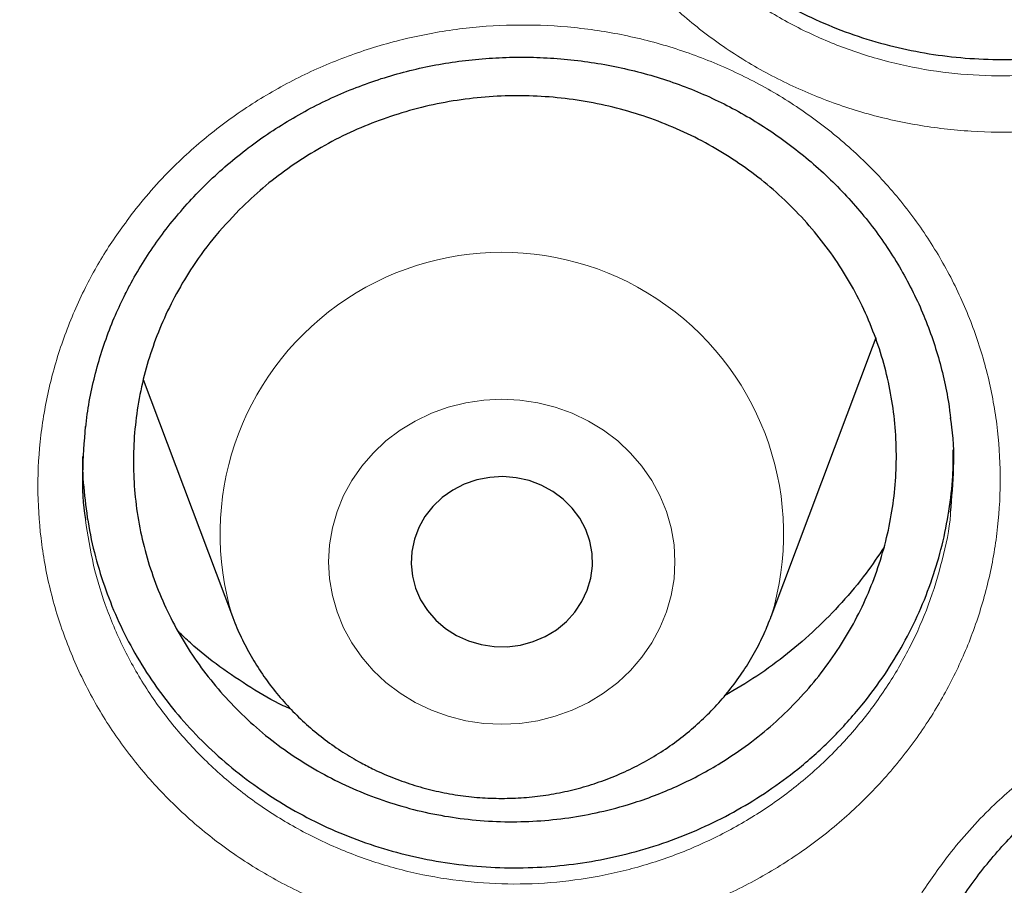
# Model space of a CAD drawing. Header units: millimetres. Extents: x 8 to 791, y 12 to 1717.
# Tile 302 of 341: x 396.45 to 400.8, y 1571.06 to 1574.88. Entities that reach past the tile are written whole.
import ezdxf

# ---------------------------------------------------------------- set-up
doc = ezdxf.new("R2010")
doc.units = ezdxf.units.MM

msp = doc.modelspace()

# ---------------------------------------------------------------- linework, layer by layer
at = {"color": 7, "linetype": 'Continuous', "lineweight": 30}
for p, q in [((400.2146, 1573.4332), (400.2299, 1573.4756)), ((399.7676, 1572.245), (400.2146, 1573.4332)), ((396.9982, 1573.2901), (397.3914, 1572.245))]:
    msp.add_line(p, q, dxfattribs=at)
at = {"color": 8, "linetype": 'Continuous', "lineweight": 0, "flags": 128}
msp.add_lwpolyline([(398.1977, 1571.866), (398.2689, 1571.832), (398.3435, 1571.8051), (398.4207, 1571.7857), (398.4997, 1571.7739), (398.5795, 1571.77), (398.6593, 1571.7739), (398.7383, 1571.7857), (398.8155, 1571.8051), (398.8901, 1571.832), (398.9613, 1571.866), (399.0284, 1571.9068), (399.0905, 1571.954), (399.147, 1572.0071), (399.1973, 1572.0653), (399.2408, 1572.1282), (399.2771, 1572.1951), (399.3058, 1572.2651), (399.3264, 1572.3375), (399.339, 1572.4116), (399.3431, 1572.4865), (399.339, 1572.5614), (399.3264, 1572.6354), (399.3058, 1572.7079), (399.2771, 1572.7779), (399.2408, 1572.8447), (399.1973, 1572.9076), (399.147, 1572.9659), (399.0905, 1573.0189), (399.0284, 1573.0661), (398.9613, 1573.1069), (398.8901, 1573.141), (398.8155, 1573.1678), (398.7383, 1573.1873), (398.6593, 1573.199), (398.5795, 1573.2029), (398.4997, 1573.199), (398.4207, 1573.1873), (398.3435, 1573.1678), (398.2689, 1573.141), (398.1977, 1573.1069), (398.1306, 1573.0661), (398.0685, 1573.0189), (398.012, 1572.9659), (397.9617, 1572.9076), (397.9182, 1572.8447), (397.8819, 1572.7779), (397.8532, 1572.7079), (397.8325, 1572.6354), (397.82, 1572.5614), (397.8158, 1572.4865), (397.82, 1572.4116), (397.8325, 1572.3375), (397.8532, 1572.2651), (397.8819, 1572.1951), (397.9182, 1572.1282), (397.9617, 1572.0653), (398.012, 1572.0071), (398.0685, 1571.954), (398.1306, 1571.9068), (398.1977, 1571.866)], dxfattribs=at)
at = {"color": 7, "linetype": 'Continuous', "lineweight": 30, "flags": 128}
msp.add_lwpolyline([(398.3795, 1572.1615), (398.4321, 1572.1376), (398.4878, 1572.1212), (398.5454, 1572.1125), (398.6038, 1572.1119), (398.6617, 1572.1192), (398.7178, 1572.1343), (398.771, 1572.157), (398.8201, 1572.1867), (398.8641, 1572.2227), (398.9019, 1572.2644), (398.933, 1572.3108), (398.9565, 1572.361), (398.9719, 1572.4138), (398.979, 1572.4682), (398.9776, 1572.523), (398.9677, 1572.577), (398.9495, 1572.629), (398.9234, 1572.678), (398.89, 1572.723), (398.85, 1572.7629), (398.8042, 1572.7969), (398.7537, 1572.8243), (398.6994, 1572.8445), (398.6425, 1572.857), (398.5844, 1572.8617), (398.5261, 1572.8584), (398.4689, 1572.8471), (398.4141, 1572.8282), (398.3629, 1572.8019), (398.3162, 1572.769), (398.2752, 1572.73), (398.2406, 1572.6858), (398.2133, 1572.6374), (398.1938, 1572.5858), (398.1825, 1572.532), (398.1796, 1572.4773), (398.1853, 1572.4228), (398.1994, 1572.3696), (398.2216, 1572.3189), (398.2514, 1572.2718), (398.2882, 1572.2293), (398.3312, 1572.1922), (398.3795, 1572.1615)], dxfattribs=at)
at = {"color": 8, "linetype": 'Continuous', "lineweight": 0}
msp.add_arc((398.5795, 1572.6084), 1.2425, 343.033, 197.0025, dxfattribs=at)
for points, knots in [([(391.9045, 1595.5601), (392.4167, 1595.554), (393.441, 1595.5418), (394.9746, 1595.4431), (396.5022, 1595.2859), (398.0209, 1595.0645), (399.5189, 1594.7828), (400.9934, 1594.442), (402.4421, 1594.0442), (403.8711, 1593.5881), (405.2863, 1593.0715), (406.6846, 1592.494), (408.0626, 1591.8555), (409.4094, 1591.1609), (410.7224, 1590.4114), (411.9913, 1589.6132), (413.2146, 1588.769), (414.3908, 1587.8813), (415.525, 1586.9469), (416.6217, 1585.9615), (417.678, 1584.9259), (418.6907, 1583.8413), (419.6517, 1582.716), (420.559, 1581.5521), (421.4057, 1580.3591), (422.1916, 1579.1399), (422.9161, 1577.8976), (423.5829, 1576.6271), (424.1942, 1575.3229), (424.7476, 1573.9869), (425.2409, 1572.6212), (425.6697, 1571.2366), (426.033, 1569.8355), (426.3296, 1568.4294), (426.555, 1567.0207), (426.6943, 1565.8992), (426.7359, 1565.244), (426.7476, 1565.0598)], [0, 0, 0, 0, 0.029296, 0.058593, 0.087889, 0.117185, 0.146482, 0.175255, 0.204028, 0.232802, 0.261575, 0.290871, 0.320168, 0.349464, 0.37876, 0.408057, 0.43683, 0.465603, 0.494377, 0.52315, 0.552446, 0.581743, 0.611039, 0.640335, 0.669632, 0.698405, 0.727178, 0.755951, 0.784725, 0.814021, 0.843317, 0.872614, 0.90191, 0.931207, 0.95998, 0.988753, 1, 1, 1, 1]), ([(391.9045, 1594.1384), (391.4079, 1594.1325), (390.4148, 1594.1207), (388.9279, 1594.0251), (387.4468, 1593.8726), (385.9744, 1593.658), (384.522, 1593.3848), (383.0924, 1593.0544), (381.6879, 1592.6687), (380.3024, 1592.2266), (378.9303, 1591.7256), (377.5746, 1591.1657), (376.2385, 1590.5467), (374.9327, 1589.8732), (373.6598, 1589.1465), (372.4295, 1588.3727), (371.2435, 1587.5542), (370.1031, 1586.6936), (369.0035, 1585.7876), (367.9401, 1584.8322), (366.916, 1583.8281), (365.9341, 1582.7766), (365.0025, 1581.6855), (364.1228, 1580.5571), (363.3018, 1579.4004), (362.54, 1578.2184), (361.8375, 1577.0139), (361.191, 1575.7821), (360.5983, 1574.5176), (360.0617, 1573.2223), (359.5835, 1571.8983), (359.1678, 1570.5558), (358.8154, 1569.1975), (358.5287, 1567.8341), (358.3069, 1566.4685), (358.1492, 1565.1035), (358.0544, 1563.7333), (358.0226, 1562.3523), (358.0552, 1560.9629), (358.1534, 1559.568), (358.317, 1558.1784), (358.5454, 1556.797), (358.8367, 1555.4344), (359.1888, 1554.0932), (359.5999, 1552.7754), (360.0712, 1551.4755), (360.6051, 1550.1882), (361.2019, 1548.9163), (361.8617, 1547.6628), (362.5795, 1546.4377), (363.3541, 1545.2435), (364.179, 1544.0892), (365.0514, 1542.9765), (365.9686, 1541.9066), (366.9343, 1540.8749), (367.9527, 1539.8773), (369.0228, 1538.9165), (370.1437, 1537.9953), (371.3066, 1537.1212), (372.5093, 1536.2959), (373.7422, 1535.5256), (375.0021, 1534.8108), (376.2859, 1534.1517), (377.5989, 1533.5453), (378.9467, 1532.9892), (380.3273, 1532.4858), (381.7385, 1532.0371), (383.1694, 1531.6471), (384.6173, 1531.3164), (386.0705, 1531.0475), (387.526, 1530.8394), (388.981, 1530.6914), (390.4414, 1530.6025), (391.9134, 1530.5727), (393.3942, 1530.6033), (394.8811, 1530.6954), (396.3622, 1530.8488), (397.8346, 1531.0632), (399.2869, 1531.3364), (400.7165, 1531.6668), (402.1211, 1532.0525), (403.5066, 1532.4947), (404.8787, 1532.9956), (406.2344, 1533.5555), (407.5705, 1534.1745), (408.8762, 1534.848), (410.1492, 1535.5747), (411.3795, 1536.3486), (412.5655, 1537.1671), (413.7058, 1538.0276), (414.8055, 1538.9336), (415.8688, 1539.889), (416.8929, 1540.8931), (417.8748, 1541.9446), (418.8065, 1543.0357), (419.6861, 1544.1641), (420.5071, 1545.3208), (421.269, 1546.5028), (421.9715, 1547.7073), (422.6179, 1548.9391), (423.2106, 1550.2036), (423.7472, 1551.4989), (424.2255, 1552.8229), (424.6412, 1554.1654), (424.9936, 1555.5237), (425.2803, 1556.8871), (425.5021, 1558.2527), (425.6598, 1559.6178), (425.7545, 1560.9879), (425.7863, 1562.3689), (425.7538, 1563.7583), (425.6555, 1565.1532), (425.492, 1566.5428), (425.2635, 1567.9243), (424.9723, 1569.2868), (424.6202, 1570.6281), (424.2091, 1571.9458), (423.7378, 1573.2457), (423.2038, 1574.533), (422.6071, 1575.8049), (421.9473, 1577.0584), (421.2294, 1578.2835), (420.4549, 1579.4778), (419.63, 1580.632), (418.7576, 1581.7447), (417.8403, 1582.8146), (416.8747, 1583.8463), (415.8563, 1584.8439), (414.7861, 1585.8047), (413.6653, 1586.726), (412.5024, 1587.6), (411.2997, 1588.4253), (410.0668, 1589.1956), (408.8069, 1589.9104), (407.5231, 1590.5695), (406.2101, 1591.1759), (404.8623, 1591.732), (403.4817, 1592.2354), (402.0705, 1592.6841), (400.6395, 1593.0741), (399.1917, 1593.4048), (397.7385, 1593.6737), (396.283, 1593.882), (394.828, 1594.0291), (393.3676, 1594.1213), (392.3922, 1594.1327), (391.9045, 1594.1384)], [0, 0, 0, 0, 0.007, 0.014, 0.021, 0.028, 0.035, 0.041875, 0.04875, 0.055625, 0.0625, 0.0695, 0.0765, 0.0835, 0.0905, 0.0975, 0.104375, 0.11125, 0.118125, 0.125, 0.132, 0.139, 0.146, 0.153, 0.16, 0.166875, 0.17375, 0.180625, 0.1875, 0.1945, 0.2015, 0.2085, 0.2155, 0.2225, 0.229375, 0.23625, 0.243125, 0.25, 0.257, 0.264, 0.271, 0.278, 0.285, 0.291875, 0.29875, 0.305625, 0.3125, 0.3195, 0.3265, 0.3335, 0.3405, 0.3475, 0.354375, 0.36125, 0.368125, 0.375, 0.382, 0.389, 0.396, 0.403, 0.41, 0.416875, 0.42375, 0.430625, 0.4375, 0.4445, 0.4515, 0.4585, 0.4655, 0.4725, 0.479375, 0.48625, 0.493125, 0.5, 0.507, 0.514, 0.521, 0.528, 0.535, 0.541875, 0.54875, 0.555625, 0.5625, 0.5695, 0.5765, 0.5835, 0.5905, 0.5975, 0.604375, 0.61125, 0.618125, 0.625, 0.632, 0.639, 0.646, 0.653, 0.66, 0.666875, 0.67375, 0.680625, 0.6875, 0.6945, 0.7015, 0.7085, 0.7155, 0.7225, 0.729375, 0.73625, 0.743125, 0.75, 0.757, 0.764, 0.771, 0.778, 0.785, 0.791875, 0.79875, 0.805625, 0.8125, 0.8195, 0.8265, 0.8335, 0.8405, 0.8475, 0.854375, 0.86125, 0.868125, 0.875, 0.882, 0.889, 0.896, 0.903, 0.91, 0.916875, 0.92375, 0.930625, 0.9375, 0.9445, 0.9515, 0.9585, 0.9655, 0.9725, 0.979375, 0.98625, 0.993125, 1, 1, 1, 1]), ([(399.0728, 1577.5579), (399.1019, 1577.5959), (399.1601, 1577.672), (399.2775, 1577.8006), (399.4282, 1577.9395), (399.6183, 1578.0793), (399.8233, 1578.1983), (400.0409, 1578.294), (400.2681, 1578.3664), (400.5022, 1578.4143), (400.7404, 1578.4362), (400.9796, 1578.4327), (401.2165, 1578.4039), (401.4481, 1578.3492), (401.6714, 1578.2703), (401.884, 1578.1682), (402.0825, 1578.0432), (402.2651, 1577.898), (402.4294, 1577.7342), (402.5728, 1577.5533), (402.6942, 1577.3582), (402.7921, 1577.1511), (402.8644, 1576.9343), (402.911, 1576.7108), (402.9312, 1576.4837), (402.9241, 1576.2558), (402.8909, 1576.0299), (402.8325, 1575.8126), (402.7509, 1575.6066), (402.6474, 1575.4096), (402.5193, 1575.2208), (402.3673, 1575.0435), (402.196, 1574.8831), (402.0067, 1574.7424), (401.8025, 1574.6225), (401.5857, 1574.5248), (401.3588, 1574.4514), (401.125, 1574.4024), (400.8871, 1574.3784), (400.6483, 1574.3807), (400.4116, 1574.4082), (400.1796, 1574.4607), (399.9558, 1574.5384), (399.7426, 1574.6394), (399.5428, 1574.7624), (399.3595, 1574.9067), (399.1944, 1575.0694), (399.0489, 1575.2489), (398.9261, 1575.4437), (398.8269, 1575.6508), (398.7524, 1575.8673), (398.7044, 1576.0906), (398.6828, 1576.3177), (398.6878, 1576.5458), (398.7201, 1576.772), (398.7782, 1576.9935), (398.8588, 1577.1994), (398.9565, 1577.3888), (399.034, 1577.5015), (399.0728, 1577.5579)], [0, 0, 0, 0, 0.011057, 0.022115, 0.039989, 0.05792, 0.075793, 0.093664, 0.111592, 0.129461, 0.147367, 0.16533, 0.183235, 0.201111, 0.219045, 0.236921, 0.254783, 0.272701, 0.290562, 0.308415, 0.326323, 0.344175, 0.362059, 0.380001, 0.397885, 0.415735, 0.433641, 0.45149, 0.468399, 0.485308, 0.503178, 0.521107, 0.538978, 0.556843, 0.574765, 0.59263, 0.610514, 0.628455, 0.646339, 0.664209, 0.682136, 0.700006, 0.717883, 0.735816, 0.753693, 0.771531, 0.789425, 0.807263, 0.825173, 0.843142, 0.861055, 0.878935, 0.896873, 0.914754, 0.932605, 0.950513, 0.968364, 0.984182, 1, 1, 1, 1]), ([(398.8967, 1576.2351), (398.8983, 1576.2159), (398.9057, 1576.1285), (398.9427, 1575.9754), (399.0087, 1575.7792), (399.0988, 1575.5915), (399.2099, 1575.4149), (399.3416, 1575.2522), (399.4911, 1575.1047), (399.657, 1574.9741), (399.8378, 1574.8627), (400.0308, 1574.7713), (400.2334, 1574.7011), (400.4433, 1574.6537), (400.6576, 1574.629), (400.8738, 1574.6271), (401.089, 1574.6491), (401.3007, 1574.6938), (401.506, 1574.7606), (401.7021, 1574.8494), (401.8869, 1574.9583), (402.0582, 1575.086), (402.2132, 1575.2315), (402.3507, 1575.3924), (402.4666, 1575.5637), (402.5605, 1575.7425), (402.6338, 1575.9294), (402.684, 1576.1086), (402.6989, 1576.2273), (402.7053, 1576.2777)], [0, 0, 0, 0, 0.010775, 0.049258, 0.087911, 0.126685, 0.165332, 0.203833, 0.242454, 0.280953, 0.319521, 0.358213, 0.396781, 0.435342, 0.474026, 0.512586, 0.551174, 0.589886, 0.628474, 0.667022, 0.705693, 0.744242, 0.782799, 0.821478, 0.860034, 0.896546, 0.933059, 0.97157, 1, 1, 1, 1]), ([(396.9653, 1574.0423), (396.9954, 1574.0787), (397.0554, 1574.1514), (397.1764, 1574.2744), (397.3314, 1574.4071), (397.5263, 1574.5399), (397.7353, 1574.6513), (397.9563, 1574.7393), (398.1858, 1574.8037), (398.4215, 1574.8435), (398.6604, 1574.8572), (398.8993, 1574.8457), (399.1352, 1574.809), (399.3648, 1574.7466), (399.5853, 1574.6605), (399.7942, 1574.5516), (399.9884, 1574.4204), (400.1659, 1574.2696), (400.3245, 1574.1008), (400.4615, 1573.9156), (400.576, 1573.7172), (400.6667, 1573.5075), (400.7314, 1573.2891), (400.7701, 1573.0648), (400.7823, 1572.8379), (400.7672, 1572.611), (400.726, 1572.3871), (400.66, 1572.1727), (400.5711, 1571.9703), (400.4607, 1571.7776), (400.326, 1571.5939), (400.1679, 1571.4225), (399.991, 1571.2687), (399.7969, 1571.135), (399.5886, 1571.0225), (399.3685, 1570.9326), (399.1391, 1570.8671), (398.9037, 1570.8262), (398.6651, 1570.8104), (398.4265, 1570.8208), (398.1908, 1570.8562), (397.9607, 1570.9163), (397.7397, 1571.0012), (397.53, 1571.1091), (397.3346, 1571.2384), (397.1563, 1571.3883), (396.9969, 1571.556), (396.8577, 1571.7398), (396.7418, 1571.9381), (396.6499, 1572.1478), (396.5829, 1572.366), (396.5428, 1572.5901), (396.5292, 1572.8171), (396.5422, 1573.0442), (396.5824, 1573.2684), (396.6484, 1573.4871), (396.7365, 1573.69), (396.8416, 1573.8765), (396.9241, 1573.9871), (396.9653, 1574.0423)], [0, 0, 0, 0, 0.010896, 0.021791, 0.039659, 0.057583, 0.075449, 0.093315, 0.111237, 0.129101, 0.147006, 0.164967, 0.182871, 0.20075, 0.218686, 0.236564, 0.254432, 0.272356, 0.290223, 0.308082, 0.325997, 0.343855, 0.361743, 0.379688, 0.397576, 0.415427, 0.433333, 0.451182, 0.468089, 0.484996, 0.502861, 0.520782, 0.538648, 0.556506, 0.574422, 0.592281, 0.610161, 0.628097, 0.645977, 0.663847, 0.681773, 0.699643, 0.717524, 0.735461, 0.753342, 0.771186, 0.789088, 0.806933, 0.824848, 0.842823, 0.860741, 0.878624, 0.896564, 0.914448, 0.932298, 0.950205, 0.968055, 0.984028, 1, 1, 1, 1]), ([(396.7432, 1572.6718), (396.7535, 1572.6046), (396.7742, 1572.4696), (396.836, 1572.2727), (396.9188, 1572.0825), (397.0239, 1571.9029), (397.1498, 1571.7364), (397.2941, 1571.5844), (397.4555, 1571.4487), (397.6324, 1571.3315), (397.8221, 1571.234), (398.0223, 1571.1571), (398.2305, 1571.1028), (398.4438, 1571.0709), (398.6598, 1571.0616), (398.8758, 1571.0762), (399.0889, 1571.1134), (399.2965, 1571.1729), (399.4956, 1571.2546), (399.6841, 1571.3567), (399.8598, 1571.4779), (400.0199, 1571.6175), (400.163, 1571.7729), (400.2849, 1571.9395), (400.3847, 1572.1143), (400.4658, 1572.2978), (400.5234, 1572.4925), (400.5542, 1572.6301), (400.5588, 1572.7012), (400.5589, 1572.7039)], [0, 0, 0, 0, 0.038189, 0.076829, 0.11559, 0.154224, 0.192714, 0.231326, 0.269815, 0.308366, 0.347041, 0.385593, 0.424128, 0.462786, 0.501321, 0.539875, 0.578552, 0.617106, 0.655616, 0.694248, 0.732757, 0.771276, 0.809916, 0.848433, 0.884918, 0.921402, 0.959889, 0.9985, 1, 1, 1, 1]), ([(400.5613, 1571.2075), (400.5914, 1571.2438), (400.6516, 1571.3162), (400.7728, 1571.4389), (400.9281, 1571.5714), (401.1232, 1571.704), (401.3325, 1571.8155), (401.5536, 1571.9035), (401.7833, 1571.9681), (402.0191, 1572.0081), (402.258, 1572.0222), (402.497, 1572.0112), (402.7328, 1571.975), (402.9622, 1571.9132), (403.1825, 1571.8277), (403.3912, 1571.7194), (403.585, 1571.589), (403.762, 1571.4389), (403.9201, 1571.2708), (404.0566, 1571.0865), (404.1706, 1570.8889), (404.2606, 1570.6801), (404.3246, 1570.4625), (404.3626, 1570.2391), (404.3742, 1570.013), (404.3584, 1569.787), (404.3166, 1569.5639), (404.25, 1569.3501), (404.1606, 1569.1485), (404.0498, 1568.9563), (403.9147, 1568.7731), (403.7562, 1568.6021), (403.5789, 1568.4484), (403.3845, 1568.3149), (403.1759, 1568.2025), (402.9557, 1568.1124), (402.7262, 1568.0468), (402.4906, 1568.0056), (402.252, 1567.9894), (402.0134, 1567.9993), (401.7777, 1568.0343), (401.5478, 1568.0938), (401.327, 1568.1781), (401.1176, 1568.2853), (400.9225, 1568.414), (400.7447, 1568.5631), (400.5857, 1568.73), (400.4471, 1568.913), (400.3318, 1569.1104), (400.2405, 1569.3194), (400.1742, 1569.5367), (400.1348, 1569.7599), (400.1219, 1569.9861), (400.1355, 1570.2123), (400.1764, 1570.4357), (400.2429, 1570.6537), (400.3315, 1570.856), (400.4371, 1571.042), (400.5199, 1571.1524), (400.5613, 1571.2075)], [0, 0, 0, 0, 0.010883, 0.021766, 0.039632, 0.057554, 0.075419, 0.093289, 0.111215, 0.129084, 0.146996, 0.164966, 0.182878, 0.200765, 0.218709, 0.236596, 0.254468, 0.272397, 0.290269, 0.308128, 0.326043, 0.343901, 0.361783, 0.379722, 0.397605, 0.415447, 0.433345, 0.451185, 0.468077, 0.484969, 0.502833, 0.520754, 0.538619, 0.556478, 0.574394, 0.592253, 0.610138, 0.628081, 0.645966, 0.663844, 0.68178, 0.699658, 0.717546, 0.735491, 0.753379, 0.771227, 0.789132, 0.80698, 0.824894, 0.842866, 0.860782, 0.878658, 0.896592, 0.914469, 0.93231, 0.950208, 0.96805, 0.984025, 1, 1, 1, 1])]:
    msp.add_open_spline(points, degree=3, knots=knots, dxfattribs=at)
at = {"color": 7, "linetype": 'Continuous', "lineweight": 30}
for points, knots in [([(359.3262, 1565.5288), (359.3303, 1565.5683), (359.3503, 1565.761), (359.3936, 1566.1062), (359.4564, 1566.5643), (359.527, 1567.0214), (359.6048, 1567.4774), (359.69, 1567.9323), (359.7824, 1568.386), (359.8821, 1568.8383), (359.9891, 1569.2891), (360.1032, 1569.7384), (360.2246, 1570.1861), (360.3531, 1570.6319), (360.4887, 1571.0759), (360.6315, 1571.5179), (360.7813, 1571.9579), (360.9382, 1572.3957), (361.102, 1572.8313), (361.2728, 1573.2644), (361.4506, 1573.6952), (361.6352, 1574.1233), (361.8267, 1574.5489), (362.025, 1574.9716), (362.23, 1575.3915), (362.4418, 1575.8085), (362.6602, 1576.2225), (362.8852, 1576.6333), (363.1168, 1577.0409), (363.3548, 1577.4452), (363.5994, 1577.8461), (363.8503, 1578.2434), (364.1076, 1578.6373), (364.3712, 1579.0274), (364.6409, 1579.4138), (364.9169, 1579.7963), (365.199, 1580.1749), (365.487, 1580.5494), (365.7811, 1580.9199), (366.0811, 1581.2862), (366.3869, 1581.6481), (366.6984, 1582.0058), (367.0157, 1582.359), (367.3386, 1582.7077), (367.6671, 1583.0518), (368.001, 1583.3912), (368.3403, 1583.7259), (368.685, 1584.0558), (369.0349, 1584.3807), (369.39, 1584.7007), (369.7501, 1585.0157), (370.1153, 1585.3255), (370.4854, 1585.6302), (370.8604, 1585.9296), (371.24, 1586.2236), (371.6244, 1586.5123), (372.0134, 1586.7955), (372.4068, 1587.0733), (372.8047, 1587.3454), (373.2068, 1587.6119), (373.6132, 1587.8727), (374.0238, 1588.1277), (374.4384, 1588.3769), (374.8569, 1588.6203), (375.2793, 1588.8577), (375.7054, 1589.0891), (376.1352, 1589.3145), (376.5686, 1589.5338), (377.0054, 1589.747), (377.4456, 1589.954), (377.889, 1590.1548), (378.3357, 1590.3492), (378.7854, 1590.5374), (379.238, 1590.7192), (379.6936, 1590.8946), (380.1518, 1591.0636), (380.6128, 1591.226), (381.0763, 1591.382), (381.5422, 1591.5314), (382.0105, 1591.6742), (382.481, 1591.8104), (382.9537, 1591.94), (383.4284, 1592.0628), (383.9049, 1592.179), (384.3833, 1592.2884), (384.8634, 1592.3911), (385.3451, 1592.487), (385.8283, 1592.5761), (386.3128, 1592.6583), (386.7987, 1592.7338), (387.2856, 1592.8023), (387.7736, 1592.864), (388.2626, 1592.9188), (388.7523, 1592.9667), (389.2428, 1593.0077), (389.7339, 1593.0418), (390.2255, 1593.0689), (390.7174, 1593.0891), (391.2096, 1593.1024), (391.702, 1593.1087), (392.1944, 1593.1081), (392.6868, 1593.1006), (393.1789, 1593.0861), (393.6708, 1593.0646), (394.1623, 1593.0362), (394.6533, 1593.0009), (395.1437, 1592.9587), (395.6333, 1592.9096), (396.1221, 1592.8536), (396.6099, 1592.7907), (397.0967, 1592.7209), (397.5822, 1592.6442), (398.0665, 1592.5608), (398.5495, 1592.4705), (399.0309, 1592.3734), (399.5107, 1592.2695), (399.9888, 1592.1589), (400.465, 1592.0415), (400.9393, 1591.9175), (401.4116, 1591.7867), (401.8817, 1591.6494), (402.3496, 1591.5054), (402.8151, 1591.3548), (403.2782, 1591.1977), (403.7386, 1591.0341), (404.1964, 1590.864), (404.6514, 1590.6874), (405.1036, 1590.5045), (405.5527, 1590.3152), (405.9988, 1590.1196), (406.4417, 1589.9178), (406.8813, 1589.7097), (407.3175, 1589.4954), (407.7502, 1589.275), (408.1794, 1589.0486), (408.6048, 1588.8161), (409.0265, 1588.5776), (409.4443, 1588.3332), (409.8582, 1588.083), (410.268, 1587.8269), (410.6737, 1587.5651), (411.0751, 1587.2976), (411.4721, 1587.0245), (411.8648, 1586.7458), (412.2529, 1586.4616), (412.6365, 1586.172), (413.0153, 1585.877), (413.3894, 1585.5766), (413.7586, 1585.2711), (414.1229, 1584.9604), (414.4822, 1584.6445), (414.8363, 1584.3236), (415.1853, 1583.9978), (415.529, 1583.6671), (415.8674, 1583.3316), (416.2003, 1582.9913), (416.5278, 1582.6464), (416.8497, 1582.2969), (417.166, 1581.943), (417.4765, 1581.5846), (417.7813, 1581.2218), (418.0802, 1580.8548), (418.3732, 1580.4836), (418.6602, 1580.1084), (418.9412, 1579.7291), (419.2161, 1579.3459), (419.4848, 1578.9589), (419.7472, 1578.5681), (420.0034, 1578.1737), (420.2532, 1577.7757), (420.4966, 1577.3742), (420.7335, 1576.9693), (420.9639, 1576.5611), (421.1878, 1576.1498), (421.405, 1575.7353), (421.6156, 1575.3178), (421.8194, 1574.8974), (422.0165, 1574.4741), (422.2068, 1574.0482), (422.3902, 1573.6196), (422.5667, 1573.1884), (422.7363, 1572.7548), (422.8989, 1572.3189), (423.0545, 1571.8807), (423.2031, 1571.4403), (423.3446, 1570.998), (423.479, 1570.5536), (423.6063, 1570.1075), (423.7263, 1569.6596), (423.8392, 1569.21), (423.9449, 1568.7589), (424.0433, 1568.3064), (424.1345, 1567.8525), (424.2183, 1567.3974), (424.295, 1566.9411), (424.3639, 1566.4838), (424.4166, 1566.1007), (424.4435, 1565.8698), (424.4526, 1565.7918)], [0, 0, 0, 0, 0.001323, 0.006459, 0.011595, 0.016731, 0.021867, 0.027003, 0.032139, 0.037275, 0.042411, 0.047547, 0.052683, 0.057819, 0.062955, 0.068091, 0.073226, 0.078362, 0.083498, 0.088634, 0.093769, 0.098905, 0.10404, 0.109176, 0.114311, 0.119447, 0.124582, 0.129717, 0.134853, 0.139988, 0.145123, 0.150258, 0.155393, 0.160528, 0.165663, 0.170798, 0.175933, 0.181068, 0.186203, 0.191337, 0.196472, 0.201607, 0.206741, 0.211876, 0.217011, 0.222145, 0.227279, 0.232414, 0.237548, 0.242682, 0.247817, 0.252951, 0.258085, 0.263219, 0.268353, 0.273487, 0.278621, 0.283755, 0.288889, 0.294023, 0.299157, 0.304291, 0.309425, 0.314559, 0.319692, 0.324826, 0.32996, 0.335093, 0.340227, 0.345361, 0.350494, 0.355628, 0.360761, 0.365895, 0.371028, 0.376162, 0.381295, 0.386429, 0.391562, 0.396695, 0.401829, 0.406962, 0.412095, 0.417229, 0.422362, 0.427495, 0.432628, 0.437762, 0.442895, 0.448028, 0.453161, 0.458295, 0.463428, 0.468561, 0.473694, 0.478827, 0.483961, 0.489094, 0.494227, 0.49936, 0.504493, 0.509627, 0.51476, 0.519893, 0.525026, 0.530159, 0.535292, 0.540426, 0.545559, 0.550692, 0.555825, 0.560958, 0.566092, 0.571225, 0.576358, 0.581491, 0.586625, 0.591758, 0.596891, 0.602024, 0.607158, 0.612291, 0.617424, 0.622558, 0.627691, 0.632824, 0.637958, 0.643091, 0.648225, 0.653358, 0.658492, 0.663625, 0.668759, 0.673892, 0.679026, 0.684159, 0.689293, 0.694427, 0.69956, 0.704694, 0.709828, 0.714962, 0.720096, 0.725229, 0.730363, 0.735497, 0.740631, 0.745765, 0.750899, 0.756033, 0.761167, 0.766302, 0.771436, 0.77657, 0.781704, 0.786839, 0.791973, 0.797108, 0.802242, 0.807377, 0.812511, 0.817646, 0.82278, 0.827915, 0.83305, 0.838185, 0.84332, 0.848454, 0.853589, 0.858724, 0.863859, 0.868994, 0.87413, 0.879265, 0.8844, 0.889535, 0.894671, 0.899806, 0.904941, 0.910077, 0.915212, 0.920348, 0.925483, 0.930619, 0.935755, 0.94089, 0.946026, 0.951162, 0.956298, 0.961434, 0.966569, 0.971705, 0.976841, 0.981977, 0.987113, 0.992249, 0.997385, 1, 1, 1, 1]), ([(398.883, 1576.518), (398.8826, 1576.4969), (398.8812, 1576.4245), (398.893, 1576.3008), (398.9184, 1576.1472), (398.9583, 1575.997), (399.0108, 1575.8512), (399.0754, 1575.711), (399.1528, 1575.5753), (399.2421, 1575.4468), (399.3424, 1575.3263), (399.4522, 1575.2149), (399.5726, 1575.1116), (399.7017, 1575.0187), (399.8384, 1574.9371), (399.9813, 1574.8668), (400.1315, 1574.8077), (400.2863, 1574.7613), (400.4441, 1574.7277), (400.6034, 1574.707), (400.7657, 1574.699), (400.928, 1574.7042), (401.0889, 1574.7226), (401.247, 1574.7534), (401.4036, 1574.7972), (401.5554, 1574.8535), (401.7015, 1574.9216), (401.8404, 1575.0006), (401.9735, 1575.0913), (402.1078, 1575.2007), (402.2414, 1575.3303), (402.3227, 1575.4331), (402.3635, 1575.4848)], [0, 0, 0, 0, 0.013684, 0.046924, 0.080522, 0.114617, 0.147574, 0.180758, 0.214174, 0.248161, 0.281147, 0.31436, 0.347806, 0.381817, 0.414824, 0.448061, 0.481656, 0.515745, 0.548727, 0.58194, 0.615387, 0.649402, 0.682406, 0.71564, 0.74911, 0.78315, 0.816147, 0.849375, 0.882837, 0.916869, 0.958207, 1, 1, 1, 1]), ([(396.9189, 1573.6669), (396.9275, 1573.6835), (396.9532, 1573.7333), (397.0009, 1573.8142), (397.0645, 1573.9083), (397.1345, 1573.9991), (397.2106, 1574.0863), (397.2927, 1574.1693), (397.3801, 1574.2478), (397.4726, 1574.3212), (397.5697, 1574.3891), (397.6707, 1574.4511), (397.7751, 1574.507), (397.8823, 1574.5563), (397.9918, 1574.5988), (398.1031, 1574.6345), (398.2163, 1574.6633), (398.3315, 1574.6856), (398.449, 1574.7012), (398.5683, 1574.7102), (398.6886, 1574.7123), (398.8092, 1574.7075), (398.9292, 1574.6957), (399.048, 1574.677), (399.1647, 1574.6516), (399.2785, 1574.6196), (399.3889, 1574.5813), (399.4954, 1574.5368), (399.5984, 1574.486), (399.6983, 1574.4291), (399.795, 1574.3658), (399.8881, 1574.2965), (399.9769, 1574.2215), (400.0611, 1574.1411), (400.1401, 1574.0557), (400.2134, 1573.9659), (400.2805, 1573.8721), (400.3411, 1573.7748), (400.3948, 1573.6747), (400.4416, 1573.5721), (400.481, 1573.4674), (400.5135, 1573.3608), (400.5384, 1573.2521), (400.5531, 1573.1712), (400.5574, 1573.1265), (400.5581, 1573.119)], [0, 0, 0, 0, 0.011795, 0.035433, 0.059178, 0.083078, 0.107116, 0.131264, 0.155489, 0.179753, 0.204002, 0.22819, 0.252275, 0.276222, 0.300002, 0.323584, 0.347026, 0.37065, 0.394524, 0.418606, 0.442841, 0.467169, 0.491524, 0.515817, 0.539984, 0.563968, 0.587726, 0.611227, 0.634607, 0.658202, 0.682013, 0.706012, 0.730164, 0.754427, 0.778755, 0.803102, 0.827407, 0.851632, 0.875745, 0.899724, 0.923559, 0.947269, 0.971136, 0.995147, 1, 1, 1, 1]), ([(397.4367, 1574.0533), (397.4704, 1574.0846), (397.5376, 1574.1472), (397.6488, 1574.2309), (397.7675, 1574.3068), (397.8924, 1574.3726), (398.0223, 1574.428), (398.1558, 1574.4727), (398.2942, 1574.507), (398.4347, 1574.53), (398.5764, 1574.5415), (398.7176, 1574.5418), (398.8597, 1574.5306), (398.9996, 1574.5081), (399.137, 1574.4744), (399.2699, 1574.4302), (399.3998, 1574.3749), (399.5236, 1574.3096), (399.6412, 1574.2344), (399.7509, 1574.1508), (399.8538, 1574.0576), (399.9477, 1573.9568), (400.0322, 1573.8487), (400.1063, 1573.735), (400.1707, 1573.6145), (400.224, 1573.4895), (400.2659, 1573.3607), (400.2961, 1573.2297), (400.3149, 1573.0954), (400.3215, 1572.9604), (400.3162, 1572.8254), (400.2991, 1572.692), (400.27, 1572.5589), (400.2292, 1572.4288), (400.1772, 1572.3029), (400.1147, 1572.182), (400.0411, 1572.0653), (399.9573, 1571.9549), (399.8646, 1571.8521), (399.7637, 1571.7574), (399.6537, 1571.6702), (399.5175, 1571.5795), (399.351, 1571.4918), (399.1745, 1571.4246), (399.0143, 1571.3816), (398.8747, 1571.356), (398.7342, 1571.3416), (398.5915, 1571.3384), (398.4495, 1571.3468), (398.3091, 1571.3666), (398.1719, 1571.3972), (398.0366, 1571.4392), (397.9061, 1571.4917), (397.7808, 1571.5546), (397.6623, 1571.6268), (397.5496, 1571.7091), (397.4451, 1571.7999), (397.349, 1571.8989), (397.2627, 1572.0045), (397.1852, 1572.1178), (397.1185, 1572.2366), (397.0625, 1572.3605), (397.018, 1572.4875), (396.9845, 1572.6192), (396.9629, 1572.7526), (396.9534, 1572.8874), (396.9557, 1573.0217), (396.9699, 1573.1568), (396.9961, 1573.29), (397.034, 1573.4204), (397.0828, 1573.5467), (397.1432, 1573.6701), (397.2204, 1573.7978), (397.3162, 1573.9283), (397.3964, 1574.0115), (397.4367, 1574.0533)], [0, 0, 0, 0, 0.013298, 0.026597, 0.04004, 0.053709, 0.066958, 0.0803, 0.09375, 0.107419, 0.120668, 0.134059, 0.14745, 0.161116, 0.174362, 0.187748, 0.201135, 0.214797, 0.228041, 0.241424, 0.254808, 0.268468, 0.281712, 0.295096, 0.30848, 0.322139, 0.335386, 0.348773, 0.362159, 0.375822, 0.389071, 0.402414, 0.415854, 0.429521, 0.442805, 0.45609, 0.469564, 0.483235, 0.496521, 0.509807, 0.523282, 0.536955, 0.556811, 0.576985, 0.590656, 0.603906, 0.617249, 0.63069, 0.644358, 0.657605, 0.670993, 0.68438, 0.698044, 0.711288, 0.724672, 0.738056, 0.751717, 0.76496, 0.778344, 0.791727, 0.805387, 0.818632, 0.832018, 0.845403, 0.859065, 0.872313, 0.885703, 0.899093, 0.912758, 0.926042, 0.939325, 0.952799, 0.966468, 0.983141, 1, 1, 1, 1]), ([(396.7446, 1573.0793), (396.7466, 1573.0984), (396.7526, 1573.1554), (396.7706, 1573.2492), (396.7979, 1573.3601), (396.8328, 1573.4686), (396.8727, 1573.5712), (396.9041, 1573.6362), (396.9189, 1573.6669)], [0, 0, 0, 0, 0.094062, 0.2804545, 0.4662424, 0.6511604, 0.8350073, 1, 1, 1, 1]), ([(400.5589, 1572.7039), (400.5644, 1572.7694), (400.5756, 1572.9032), (400.572, 1573.0436), (400.5592, 1573.1163), (400.5583, 1573.1215)], [0, 0, 0, 0, 0.471043, 0.962139, 1, 1, 1, 1]), ([(396.7422, 1573.0832), (396.7372, 1573.0151), (396.7271, 1572.8786), (396.7308, 1572.7402), (396.7431, 1572.6722), (396.7432, 1572.6718)], [0, 0, 0, 0, 0.49742, 0.99641, 1, 1, 1, 1]), ([(396.7305, 1572.9509), (396.7305, 1572.9504), (396.7283, 1572.8989), (396.7361, 1572.7957), (396.7553, 1572.6419), (396.7901, 1572.4909), (396.8374, 1572.3439), (396.897, 1572.2021), (396.9697, 1572.0643), (397.0544, 1571.9332), (397.1504, 1571.8098), (397.2563, 1571.6951), (397.3731, 1571.588), (397.4989, 1571.4912), (397.6327, 1571.4051), (397.773, 1571.3302), (397.9212, 1571.2663), (398.0743, 1571.2148), (398.231, 1571.176), (398.3895, 1571.1499), (398.5516, 1571.1364), (398.714, 1571.1362), (398.8756, 1571.1489), (399.0348, 1571.1743), (399.1929, 1571.2127), (399.3467, 1571.2636), (399.4951, 1571.3265), (399.6368, 1571.4005), (399.773, 1571.4863), (399.911, 1571.5906), (400.0488, 1571.7149), (400.1334, 1571.8141), (400.1759, 1571.864)], [0, 0, 0, 0, 0.000343, 0.034035, 0.068089, 0.102646, 0.136057, 0.169696, 0.203571, 0.238025, 0.271469, 0.305144, 0.339055, 0.373539, 0.407009, 0.440712, 0.474778, 0.509345, 0.542791, 0.576471, 0.610389, 0.644884, 0.678347, 0.712044, 0.74598, 0.780495, 0.813946, 0.847631, 0.881554, 0.916054, 0.957799, 1, 1, 1, 1]), ([(400.1759, 1571.864), (400.2074, 1571.9054), (400.2708, 1571.9887), (400.3517, 1572.123), (400.4221, 1572.2641), (400.4794, 1572.4099), (400.5233, 1572.5592), (400.5532, 1572.7104), (400.5699, 1572.8512), (400.5704, 1572.9413), (400.5705, 1572.9797)], [0, 0, 0, 0, 0.127901, 0.256715, 0.38644, 0.518378, 0.645736, 0.77401, 0.90367, 1, 1, 1, 1]), ([(400.2654, 1572.5509), (400.2396, 1572.5123), (400.1828, 1572.4272), (400.0817, 1572.3067), (399.9661, 1572.1881), (399.8406, 1572.0797), (399.7063, 1571.9804), (399.6097, 1571.9236), (399.5617, 1571.8954)], [0, 0, 0, 0, 0.144852, 0.319269, 0.48748, 0.656859, 0.829921, 1, 1, 1, 1]), ([(397.3919, 1572.2453), (397.3938, 1572.2397), (397.4059, 1572.2045), (397.4347, 1572.1423), (397.4786, 1572.0595), (397.5295, 1571.9803), (397.5864, 1571.9051), (397.6492, 1571.8343), (397.7175, 1571.7682), (397.7908, 1571.7074), (397.8675, 1571.653), (397.9248, 1571.6184), (397.9555, 1571.6016), (397.9595, 1571.5994)], [0, 0, 0, 0, 0.0206169, 0.1276872, 0.2348667, 0.3421817, 0.4496542, 0.557301, 0.6651336, 0.7731583, 0.8813762, 0.9845119, 1, 1, 1, 1]), ([(397.9595, 1571.5994), (397.9784, 1571.5895), (398.0258, 1571.5648), (398.1046, 1571.5309), (398.1959, 1571.4991), (398.2896, 1571.4742), (398.3851, 1571.4563), (398.4818, 1571.4455), (398.5792, 1571.4419), (398.6766, 1571.4454), (398.7735, 1571.4562), (398.8692, 1571.4742), (398.9633, 1571.4992), (399.0552, 1571.5312), (399.1442, 1571.5698), (399.2299, 1571.615), (399.3116, 1571.6664), (399.3891, 1571.7237), (399.4616, 1571.7866), (399.5289, 1571.8547), (399.5905, 1571.9275), (399.6461, 1572.0047), (399.6951, 1572.0857), (399.7363, 1572.1661), (399.7576, 1572.2207), (399.7675, 1572.246)], [0, 0, 0, 0, 0.029414, 0.073723, 0.118075, 0.162485, 0.206948, 0.251456, 0.296, 0.340571, 0.38516, 0.429756, 0.474349, 0.518929, 0.563486, 0.60801, 0.65249, 0.696917, 0.741281, 0.785576, 0.829793, 0.87393, 0.917982, 0.961951, 1, 1, 1, 1]), ([(397.6487, 1571.8366), (397.6377, 1571.8416), (397.5766, 1571.8689), (397.4714, 1571.9305), (397.3343, 1572.0225), (397.2279, 1572.1057), (397.1708, 1572.1615), (397.1535, 1572.1785)], [0, 0, 0, 0, 0.059679, 0.329525, 0.601245, 0.878872, 1, 1, 1, 1]), ([(400.5113, 1570.8342), (400.5199, 1570.8507), (400.5457, 1570.9004), (400.5937, 1570.9811), (400.6574, 1571.0749), (400.7276, 1571.1655), (400.804, 1571.2525), (400.8862, 1571.3354), (400.9738, 1571.4137), (401.0665, 1571.487), (401.1637, 1571.5549), (401.2648, 1571.6169), (401.3693, 1571.6727), (401.4766, 1571.7221), (401.5862, 1571.7647), (401.6975, 1571.8005), (401.8108, 1571.8295), (401.926, 1571.8519), (402.0435, 1571.8678), (402.1628, 1571.877), (402.283, 1571.8793), (402.4036, 1571.8748), (402.5236, 1571.8633), (402.6423, 1571.845), (402.7588, 1571.82), (402.8725, 1571.7884), (402.9828, 1571.7504), (403.0892, 1571.7063), (403.1921, 1571.656), (403.2917, 1571.5995), (403.3882, 1571.5367), (403.4811, 1571.4679), (403.5698, 1571.3934), (403.6537, 1571.3135), (403.7325, 1571.2287), (403.8055, 1571.1394), (403.8724, 1571.0461), (403.9327, 1570.9494), (403.9862, 1570.8497), (404.0327, 1570.7476), (404.0718, 1570.6435), (404.1041, 1570.5373), (404.1287, 1570.4291), (404.1431, 1570.3498), (404.1471, 1570.3065), (404.1477, 1570.3003)], [0, 0, 0, 0, 0.011805, 0.035453, 0.059208, 0.083117, 0.107164, 0.131322, 0.155559, 0.179834, 0.204097, 0.228299, 0.252399, 0.276361, 0.300159, 0.323758, 0.347216, 0.370856, 0.394749, 0.418849, 0.443103, 0.467451, 0.491826, 0.51614, 0.540329, 0.564335, 0.588115, 0.611639, 0.63504, 0.658656, 0.682488, 0.706511, 0.730687, 0.754975, 0.779329, 0.803702, 0.828034, 0.852286, 0.876426, 0.900431, 0.924293, 0.948029, 0.971919, 0.995953, 1, 1, 1, 1]), ([(401.0389, 1571.2432), (401.073, 1571.2739), (401.1412, 1571.3355), (401.2538, 1571.4176), (401.3738, 1571.4919), (401.5205, 1571.5666), (401.6967, 1571.635), (401.8803, 1571.682), (402.0446, 1571.7068), (402.1863, 1571.7166), (402.3274, 1571.7153), (402.4693, 1571.7026), (402.609, 1571.6785), (402.7458, 1571.6433), (402.8779, 1571.5977), (403.0067, 1571.5411), (403.1294, 1571.4744), (403.2457, 1571.3982), (403.3538, 1571.3135), (403.4551, 1571.2194), (403.5472, 1571.1178), (403.6297, 1571.0091), (403.7018, 1570.8949), (403.7642, 1570.774), (403.8152, 1570.6489), (403.8548, 1570.52), (403.8827, 1570.3891), (403.8991, 1570.255), (403.9034, 1570.1204), (403.8957, 1569.9858), (403.8763, 1569.8531), (403.8449, 1569.7208), (403.8019, 1569.5919), (403.7478, 1569.4669), (403.6832, 1569.3472), (403.6075, 1569.2317), (403.522, 1569.1228), (403.4275, 1569.0214), (403.325, 1568.9282), (403.2137, 1568.8426), (403.0951, 1568.7662), (402.9709, 1568.6998), (402.8421, 1568.6436), (402.7075, 1568.5974), (402.5694, 1568.5622), (402.4295, 1568.5384), (402.2888, 1568.5256), (402.1463, 1568.5241), (402.0044, 1568.5341), (401.8645, 1568.5554), (401.7279, 1568.5875), (401.5933, 1568.6309), (401.4636, 1568.6849), (401.3394, 1568.7491), (401.2223, 1568.8224), (401.111, 1568.9057), (401.0081, 1568.9975), (400.9138, 1569.0972), (400.8294, 1569.2035), (400.7539, 1569.3173), (400.6893, 1569.4366), (400.6355, 1569.5607), (400.5932, 1569.6878), (400.562, 1569.8194), (400.5429, 1569.9527), (400.5356, 1570.0871), (400.5403, 1570.2209), (400.5569, 1570.3554), (400.5854, 1570.4877), (400.6255, 1570.6174), (400.6766, 1570.7427), (400.7391, 1570.865), (400.8184, 1570.9911), (400.9163, 1571.12), (400.9979, 1571.202), (401.0389, 1571.2432)], [0, 0, 0, 0, 0.013286, 0.026571, 0.040047, 0.053719, 0.073576, 0.093751, 0.107423, 0.120673, 0.134015, 0.147465, 0.161135, 0.174381, 0.187773, 0.201166, 0.214832, 0.228077, 0.241464, 0.25485, 0.268513, 0.281755, 0.29514, 0.308524, 0.322183, 0.335426, 0.348811, 0.362195, 0.375855, 0.389101, 0.402488, 0.415875, 0.429538, 0.442784, 0.456124, 0.46957, 0.483237, 0.496521, 0.509806, 0.52328, 0.536951, 0.550237, 0.563523, 0.576999, 0.590671, 0.603956, 0.617241, 0.630715, 0.644387, 0.657634, 0.670974, 0.684421, 0.698089, 0.711335, 0.724723, 0.738111, 0.751774, 0.765017, 0.778402, 0.791787, 0.805447, 0.818689, 0.832073, 0.845457, 0.859117, 0.872361, 0.885748, 0.899134, 0.912795, 0.926041, 0.939432, 0.952824, 0.966489, 0.983152, 1, 1, 1, 1])]:
    msp.add_open_spline(points, degree=3, knots=knots, dxfattribs=at)

doc.saveas('drawing.dxf')
